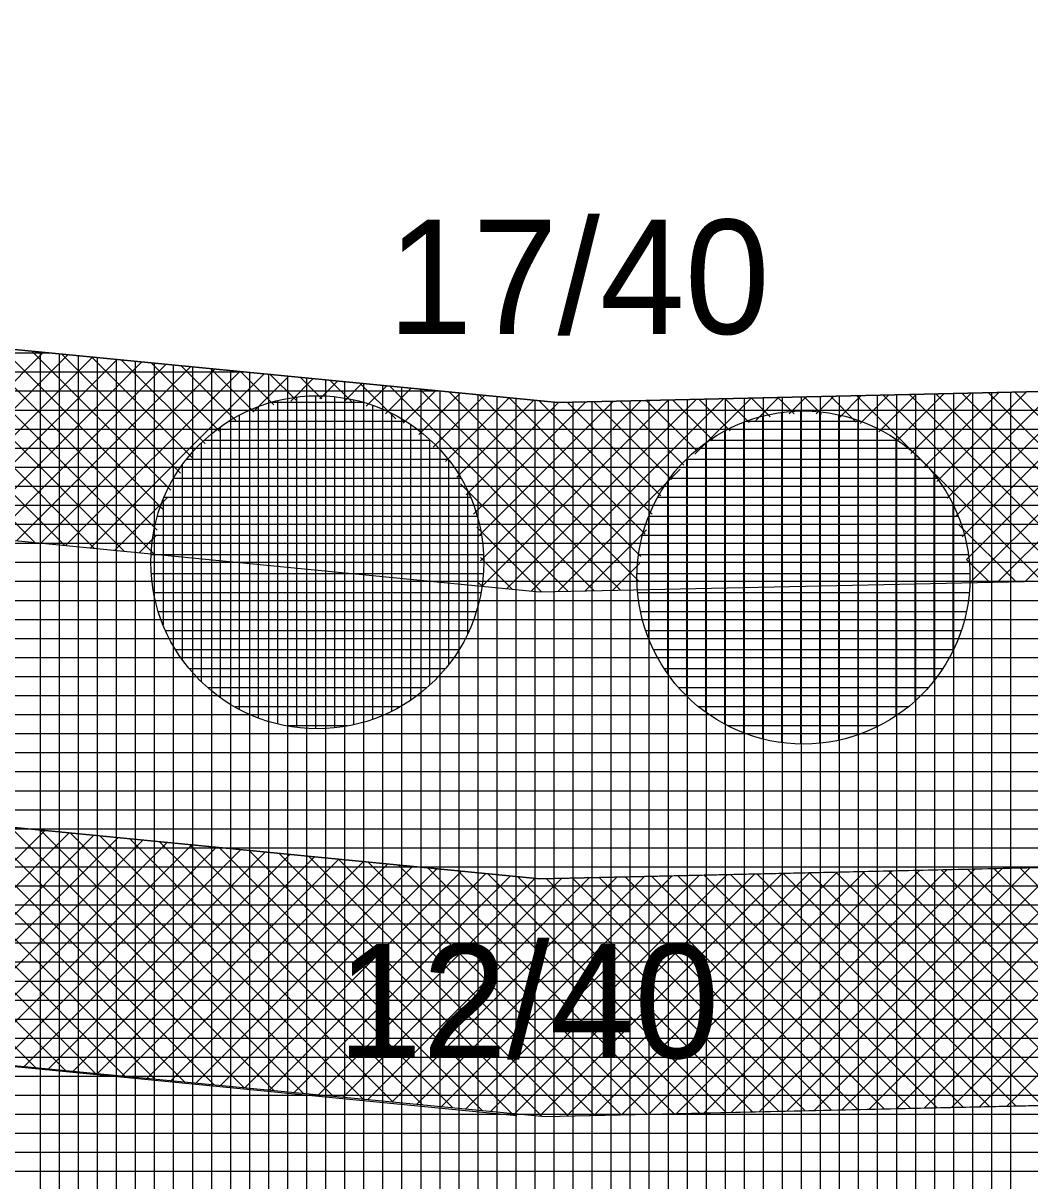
# Model space of a CAD drawing. Extents: x -566461 to -565198, y -1096301 to -1095707.
# Drawn here: x -565635.84 to -565625.26, y -1095879.91 to -1095867.74 of the extents above; entities that cross this region are included whole.
import ezdxf

# ---------------------------------------------------------------- set-up
doc = ezdxf.new("R2010")
doc.units = 0
for name, color, linetype in [('Vrstva 13', 7, 'Continuous'), ('Vrstva 40', 7, 'Continuous'), ('Vrstva 41', 7, 'Continuous'), ('Vrstva 42', 7, 'Continuous'), ('Vrstva 43', 7, 'Continuous'), ('Vrstva 44', 7, 'Continuous')]:
    doc.layers.add(name, color=color, linetype=linetype)

msp = doc.modelspace()

# ---------------------------------------------------------------- linework, layer by layer
at = {"layer": 'Vrstva 13'}
for p, q in [((-565642.21, -1095870.56), (-565630.22, -1095871.73)), ((-565630.22, -1095871.73), (-565610.5, -1095871.29)), ((-565642.542, -1095875.552), (-565630.41, -1095876.736)), ((-565630.41, -1095876.736), (-565610.165, -1095876.284)), ((-565642.365, -1095878.081), (-565630.653, -1095879.224)), ((-565630.354, -1095879.235), (-565610.109, -1095878.783))]:
    msp.add_line(p, q, dxfattribs=at)
at = {"layer": 'Vrstva 41'}
for p, q in [((-565635.718, -1095873.203), (-565637.945, -1095870.976)), ((-565635.404, -1095873.234), (-565637.632, -1095871.007)), ((-565635.091, -1095873.265), (-565637.318, -1095871.037)), ((-565634.778, -1095873.295), (-565637.005, -1095871.068)), ((-565634.464, -1095873.326), (-565636.692, -1095871.099)), ((-565634.434, -1095873.073), (-565636.378, -1095871.129)), ((-565636.903, -1095872.478), (-565635.627, -1095871.202)), ((-565636.89, -1095873.031), (-565635.112, -1095871.253)), ((-565636.873, -1095872.731), (-565635.369, -1095871.228)), ((-565634.373, -1095872.851), (-565636.065, -1095871.16)), ((-565634.29, -1095872.652), (-565635.751, -1095871.19)), ((-565634.187, -1095872.472), (-565635.438, -1095871.221)), ((-565634.067, -1095872.309), (-565635.124, -1095871.251)), ((-565636.685, -1095873.109), (-565634.854, -1095871.278)), ((-565636.428, -1095873.134), (-565634.596, -1095871.303)), ((-565636.17, -1095873.159), (-565634.339, -1095871.328)), ((-565635.912, -1095873.185), (-565634.081, -1095871.353)), ((-565635.655, -1095873.21), (-565633.823, -1095871.378)), ((-565633.93, -1095872.163), (-565634.811, -1095871.282)), ((-565633.777, -1095872.033), (-565634.498, -1095871.313)), ((-565633.607, -1095871.921), (-565634.184, -1095871.343)), ((-565633.417, -1095871.828), (-565633.871, -1095871.374)), ((-565635.397, -1095873.235), (-565633.566, -1095871.404)), ((-565635.139, -1095873.26), (-565633.308, -1095871.429)), ((-565633.206, -1095871.756), (-565633.557, -1095871.404)), ((-565633.429, -1095871.832), (-565633.05, -1095871.454)), ((-565632.971, -1095871.708), (-565633.244, -1095871.435)), ((-565633.03, -1095871.717), (-565632.793, -1095871.479)), ((-565632.701, -1095871.694), (-565632.93, -1095871.466)), ((-565632.724, -1095871.693), (-565632.535, -1095871.504)), ((-565632.381, -1095871.732), (-565632.617, -1095871.496)), ((-565632.465, -1095871.718), (-565632.277, -1095871.529)), ((-565631.926, -1095871.904), (-565632.304, -1095871.527)), ((-565632.236, -1095871.771), (-565632.019, -1095871.554)), ((-565632.032, -1095871.85), (-565631.762, -1095871.58)), ((-565629.839, -1095873.709), (-565631.99, -1095871.557)), ((-565631.849, -1095871.949), (-565631.504, -1095871.605)), ((-565629.562, -1095873.703), (-565631.677, -1095871.588)), ((-565629.364, -1095873.617), (-565631.363, -1095871.618)), ((-565626.366, -1095872.406), (-565625.586, -1095871.627)), ((-565626.239, -1095872.562), (-565625.297, -1095871.62)), ((-565626.13, -1095872.736), (-565625.008, -1095871.614)), ((-565626.04, -1095872.928), (-565624.718, -1095871.607)), ((-565625.97, -1095873.141), (-565624.429, -1095871.601)), ((-565625.925, -1095873.379), (-565624.14, -1095871.594)), ((-565625.886, -1095873.623), (-565623.85, -1095871.588)), ((-565625.597, -1095873.617), (-565623.561, -1095871.581)), ((-565623.986, -1095873.056), (-565625.419, -1095871.623)), ((-565625.308, -1095873.611), (-565623.272, -1095871.575)), ((-565631.683, -1095872.066), (-565631.246, -1095871.63)), ((-565631.533, -1095872.2), (-565630.989, -1095871.655)), ((-565631.401, -1095872.35), (-565630.731, -1095871.68)), ((-565631.284, -1095872.516), (-565630.473, -1095871.705)), ((-565631.185, -1095872.7), (-565630.215, -1095871.73)), ((-565631.109, -1095872.906), (-565629.926, -1095871.723)), ((-565631.056, -1095873.136), (-565629.636, -1095871.717)), ((-565629.35, -1095873.348), (-565631.05, -1095871.649)), ((-565631.033, -1095873.396), (-565629.347, -1095871.711)), ((-565631.016, -1095873.662), (-565629.058, -1095871.704)), ((-565630.758, -1095873.687), (-565628.769, -1095871.698)), ((-565629.303, -1095873.113), (-565630.736, -1095871.68)), ((-565630.501, -1095873.713), (-565628.479, -1095871.691)), ((-565629.23, -1095872.903), (-565630.423, -1095871.71)), ((-565629.138, -1095872.713), (-565630.122, -1095871.728)), ((-565629.026, -1095872.541), (-565629.846, -1095871.722)), ((-565628.896, -1095872.388), (-565629.569, -1095871.715)), ((-565628.751, -1095872.251), (-565629.292, -1095871.709)), ((-565628.589, -1095872.13), (-565629.016, -1095871.703)), ((-565628.78, -1095872.275), (-565628.19, -1095871.685)), ((-565628.409, -1095872.027), (-565628.739, -1095871.697)), ((-565628.211, -1095871.942), (-565628.462, -1095871.691)), ((-565627.991, -1095871.88), (-565628.186, -1095871.685)), ((-565628.142, -1095871.919), (-565627.901, -1095871.678)), ((-565627.739, -1095871.849), (-565627.909, -1095871.678)), ((-565627.791, -1095871.851), (-565627.611, -1095871.672)), ((-565627.45, -1095871.855), (-565627.632, -1095871.672)), ((-565627.507, -1095871.85), (-565627.322, -1095871.665)), ((-565627.086, -1095871.936), (-565627.356, -1095871.666)), ((-565627.26, -1095871.887), (-565627.033, -1095871.659)), ((-565625.132, -1095873.607), (-565627.079, -1095871.66)), ((-565627.043, -1095871.952), (-565626.743, -1095871.652)), ((-565626.847, -1095872.039), (-565626.454, -1095871.646)), ((-565624.855, -1095873.601), (-565626.802, -1095871.654)), ((-565626.67, -1095872.144), (-565626.165, -1095871.64)), ((-565624.578, -1095873.595), (-565626.526, -1095871.648)), ((-565626.51, -1095872.267), (-565625.876, -1095871.633)), ((-565624.302, -1095873.589), (-565626.249, -1095871.641)), ((-565624.047, -1095873.56), (-565625.972, -1095871.635)), ((-565624.034, -1095873.291), (-565625.696, -1095871.629)), ((-565630.222, -1095873.717), (-565628.935, -1095872.43)), ((-565630.116, -1095873.715), (-565631.244, -1095872.586)), ((-565634.881, -1095873.285), (-565634.328, -1095872.731)), ((-565630.393, -1095873.721), (-565631.072, -1095873.041)), ((-565629.933, -1095873.711), (-565629.291, -1095873.068)), ((-565625.409, -1095873.613), (-565626.006, -1095873.016)), ((-565634.624, -1095873.31), (-565634.443, -1095873.13)), ((-565630.703, -1095873.693), (-565631.034, -1095873.361)), ((-565629.644, -1095873.704), (-565629.359, -1095873.419)), ((-565625.686, -1095873.619), (-565625.925, -1095873.38)), ((-565631.017, -1095873.662), (-565631.054, -1095873.625)), ((-565635.711, -1095878.72), (-565638.483, -1095875.948)), ((-565635.398, -1095878.75), (-565638.17, -1095875.979)), ((-565635.085, -1095878.78), (-565637.856, -1095876.009)), ((-565634.772, -1095878.811), (-565637.543, -1095876.04)), ((-565634.459, -1095878.841), (-565637.229, -1095876.07)), ((-565634.146, -1095878.871), (-565636.916, -1095876.101)), ((-565637.897, -1095878.51), (-565635.615, -1095876.228)), ((-565633.833, -1095878.901), (-565636.602, -1095876.132)), ((-565633.52, -1095878.931), (-565636.289, -1095876.162)), ((-565633.208, -1095878.961), (-565635.975, -1095876.193)), ((-565632.895, -1095878.991), (-565635.662, -1095876.223)), ((-565637.639, -1095878.535), (-565635.358, -1095876.253)), ((-565637.381, -1095878.56), (-565635.1, -1095876.278)), ((-565637.123, -1095878.585), (-565634.842, -1095876.303)), ((-565636.865, -1095878.609), (-565634.584, -1095876.329)), ((-565636.607, -1095878.634), (-565634.327, -1095876.354)), ((-565632.582, -1095879.021), (-565635.349, -1095876.254)), ((-565632.269, -1095879.051), (-565635.035, -1095876.285)), ((-565631.956, -1095879.081), (-565634.722, -1095876.315)), ((-565631.643, -1095879.111), (-565634.408, -1095876.346)), ((-565636.349, -1095878.659), (-565634.069, -1095876.379)), ((-565636.091, -1095878.684), (-565633.811, -1095876.404)), ((-565635.833, -1095878.709), (-565633.554, -1095876.429)), ((-565635.575, -1095878.733), (-565633.296, -1095876.454)), ((-565635.317, -1095878.758), (-565633.038, -1095876.479)), ((-565631.33, -1095879.141), (-565634.095, -1095876.376)), ((-565631.017, -1095879.171), (-565633.781, -1095876.407)), ((-565630.704, -1095879.201), (-565633.468, -1095876.438)), ((-565630.391, -1095879.231), (-565633.155, -1095876.468)), ((-565635.059, -1095878.783), (-565632.781, -1095876.505)), ((-565634.801, -1095878.808), (-565632.523, -1095876.53)), ((-565634.543, -1095878.833), (-565632.265, -1095876.555)), ((-565634.285, -1095878.857), (-565632.008, -1095876.58)), ((-565634.027, -1095878.882), (-565631.75, -1095876.605)), ((-565630.11, -1095879.229), (-565632.841, -1095876.499)), ((-565629.834, -1095879.223), (-565632.528, -1095876.529)), ((-565629.557, -1095879.217), (-565632.214, -1095876.56)), ((-565629.281, -1095879.211), (-565631.901, -1095876.59)), ((-565627.527, -1095879.17), (-565624.971, -1095876.615)), ((-565627.237, -1095879.164), (-565624.682, -1095876.608)), ((-565626.948, -1095879.157), (-565624.392, -1095876.602)), ((-565626.659, -1095879.151), (-565624.103, -1095876.595)), ((-565626.369, -1095879.144), (-565623.814, -1095876.589)), ((-565626.08, -1095879.137), (-565623.524, -1095876.582)), ((-565625.79, -1095879.131), (-565623.235, -1095876.576)), ((-565625.501, -1095879.124), (-565622.946, -1095876.569)), ((-565633.769, -1095878.907), (-565631.492, -1095876.63)), ((-565633.511, -1095878.932), (-565631.234, -1095876.656)), ((-565633.253, -1095878.957), (-565630.977, -1095876.681)), ((-565632.995, -1095878.981), (-565630.719, -1095876.706)), ((-565632.736, -1095879.006), (-565630.461, -1095876.731)), ((-565632.478, -1095879.031), (-565630.178, -1095876.731)), ((-565632.22, -1095879.056), (-565629.889, -1095876.724)), ((-565631.962, -1095879.08), (-565629.6, -1095876.718)), ((-565631.704, -1095879.105), (-565629.31, -1095876.711)), ((-565629.004, -1095879.204), (-565631.587, -1095876.621)), ((-565631.446, -1095879.13), (-565629.021, -1095876.705)), ((-565628.728, -1095879.198), (-565631.274, -1095876.652)), ((-565631.188, -1095879.155), (-565628.732, -1095876.699)), ((-565628.451, -1095879.192), (-565630.961, -1095876.682)), ((-565630.93, -1095879.18), (-565628.443, -1095876.692)), ((-565630.672, -1095879.204), (-565628.153, -1095876.686)), ((-565628.175, -1095879.185), (-565630.647, -1095876.713)), ((-565630.414, -1095879.229), (-565627.864, -1095876.679)), ((-565627.898, -1095879.179), (-565630.343, -1095876.734)), ((-565630.132, -1095879.23), (-565627.575, -1095876.673)), ((-565627.622, -1095879.173), (-565630.066, -1095876.728)), ((-565629.842, -1095879.223), (-565627.285, -1095876.666)), ((-565627.345, -1095879.166), (-565629.789, -1095876.722)), ((-565629.553, -1095879.217), (-565626.996, -1095876.66)), ((-565627.069, -1095879.16), (-565629.513, -1095876.716)), ((-565629.264, -1095879.21), (-565626.707, -1095876.653)), ((-565626.792, -1095879.154), (-565629.236, -1095876.71)), ((-565628.974, -1095879.204), (-565626.417, -1095876.647)), ((-565626.516, -1095879.147), (-565628.959, -1095876.704)), ((-565628.685, -1095879.197), (-565626.128, -1095876.64)), ((-565626.239, -1095879.141), (-565628.683, -1095876.697)), ((-565625.962, -1095879.135), (-565628.406, -1095876.691)), ((-565628.395, -1095879.19), (-565625.839, -1095876.634)), ((-565625.686, -1095879.128), (-565628.129, -1095876.685)), ((-565628.106, -1095879.184), (-565625.55, -1095876.627)), ((-565625.409, -1095879.122), (-565627.853, -1095876.679)), ((-565627.816, -1095879.177), (-565625.26, -1095876.621)), ((-565625.133, -1095879.116), (-565627.576, -1095876.673)), ((-565624.856, -1095879.11), (-565627.299, -1095876.667)), ((-565624.58, -1095879.103), (-565627.023, -1095876.66)), ((-565624.303, -1095879.097), (-565626.746, -1095876.654)), ((-565624.027, -1095879.091), (-565626.469, -1095876.648)), ((-565623.75, -1095879.084), (-565626.193, -1095876.642)), ((-565623.474, -1095879.078), (-565625.916, -1095876.636)), ((-565623.197, -1095879.072), (-565625.639, -1095876.629)), ((-565622.921, -1095879.065), (-565625.363, -1095876.623))]:
    msp.add_line(p, q, dxfattribs=at)
at = {"layer": 'Vrstva 42'}
for points in [[(-565642.21, -1095870.56), (-565642.251, -1095872.566), (-565630.414, -1095873.721), (-565610.455, -1095873.29), (-565587.747, -1095870.748), (-565569.297, -1095867.734), (-565519.622, -1095865.105), (-565519.36, -1095863.08), (-565569.62, -1095865.76), (-565587.97, -1095868.76), (-565610.5, -1095871.29), (-565630.22, -1095871.73)], [(-565642.542, -1095875.552), (-565642.365, -1095878.081), (-565630.354, -1095879.235), (-565609.886, -1095878.768), (-565587.002, -1095876.198), (-565568.675, -1095873.205), (-565520.341, -1095870.651), (-565520.014, -1095868.13), (-565569.078, -1095870.738), (-565587.281, -1095873.714), (-565610.165, -1095876.284), (-565630.41, -1095876.736)]]:
    msp.add_lwpolyline(points, close=True, dxfattribs=at)
at = {"layer": 'Vrstva 43'}
for p, q in [((-565642.223, -1095871.21), (-565635.549, -1095871.21)), ((-565635.66, -1095886.272), (-565635.66, -1095871.199)), ((-565635.46, -1095886.292), (-565635.46, -1095871.219)), ((-565635.26, -1095886.311), (-565635.26, -1095871.238)), ((-565635.06, -1095886.331), (-565635.06, -1095871.258)), ((-565634.86, -1095886.35), (-565634.86, -1095871.277)), ((-565634.66, -1095886.37), (-565634.66, -1095871.297)), ((-565634.46, -1095886.39), (-565634.46, -1095871.316)), ((-565634.26, -1095886.409), (-565634.26, -1095871.336)), ((-565634.06, -1095886.429), (-565634.06, -1095871.355)), ((-565633.86, -1095886.448), (-565633.86, -1095871.375)), ((-565642.228, -1095871.41), (-565633.499, -1095871.41)), ((-565633.66, -1095886.468), (-565633.66, -1095871.394)), ((-565633.46, -1095886.487), (-565633.46, -1095871.414)), ((-565633.26, -1095886.507), (-565633.26, -1095871.433)), ((-565633.06, -1095886.527), (-565633.06, -1095871.453)), ((-565632.86, -1095886.546), (-565632.86, -1095871.472)), ((-565632.66, -1095886.566), (-565632.66, -1095871.492)), ((-565642.232, -1095871.61), (-565631.45, -1095871.61)), ((-565632.46, -1095886.585), (-565632.46, -1095871.511)), ((-565632.26, -1095886.605), (-565632.26, -1095871.531)), ((-565632.06, -1095886.625), (-565632.06, -1095871.55)), ((-565631.86, -1095886.644), (-565631.86, -1095871.57)), ((-565631.66, -1095886.664), (-565631.66, -1095871.589)), ((-565631.46, -1095886.683), (-565631.46, -1095871.609)), ((-565625.46, -1095886.63), (-565625.46, -1095871.624)), ((-565631.26, -1095886.703), (-565631.26, -1095871.629)), ((-565631.06, -1095886.723), (-565631.06, -1095871.648)), ((-565630.86, -1095886.742), (-565630.86, -1095871.668)), ((-565630.66, -1095886.747), (-565630.66, -1095871.687)), ((-565630.46, -1095886.743), (-565630.46, -1095871.707)), ((-565630.26, -1095886.738), (-565630.26, -1095871.726)), ((-565630.06, -1095886.734), (-565630.06, -1095871.726)), ((-565629.86, -1095886.729), (-565629.86, -1095871.722)), ((-565629.66, -1095886.725), (-565629.66, -1095871.718)), ((-565629.46, -1095886.72), (-565629.46, -1095871.713)), ((-565629.26, -1095886.716), (-565629.26, -1095871.709)), ((-565629.06, -1095886.711), (-565629.06, -1095871.704)), ((-565628.86, -1095886.707), (-565628.86, -1095871.7)), ((-565628.66, -1095886.702), (-565628.66, -1095871.695)), ((-565628.46, -1095886.698), (-565628.46, -1095871.691)), ((-565628.26, -1095886.693), (-565628.26, -1095871.686)), ((-565628.06, -1095886.689), (-565628.06, -1095871.682)), ((-565627.86, -1095886.684), (-565627.86, -1095871.677)), ((-565627.66, -1095886.68), (-565627.66, -1095871.673)), ((-565627.46, -1095886.675), (-565627.46, -1095871.668)), ((-565627.26, -1095886.671), (-565627.26, -1095871.664)), ((-565627.06, -1095886.666), (-565627.06, -1095871.659)), ((-565626.86, -1095886.662), (-565626.86, -1095871.655)), ((-565626.66, -1095886.657), (-565626.66, -1095871.651)), ((-565626.46, -1095886.653), (-565626.46, -1095871.646)), ((-565626.26, -1095886.648), (-565626.26, -1095871.642)), ((-565626.06, -1095886.644), (-565626.06, -1095871.637)), ((-565625.86, -1095886.639), (-565625.86, -1095871.633)), ((-565625.66, -1095886.635), (-565625.66, -1095871.628)), ((-565642.236, -1095871.81), (-565520.491, -1095871.81)), ((-565642.24, -1095872.01), (-565520.517, -1095872.01)), ((-565642.244, -1095872.21), (-565520.543, -1095872.21)), ((-565642.248, -1095872.41), (-565520.569, -1095872.41)), ((-565642.252, -1095872.61), (-565520.595, -1095872.61)), ((-565642.256, -1095872.81), (-565520.62, -1095872.81)), ((-565642.26, -1095873.01), (-565520.646, -1095873.01)), ((-565642.265, -1095873.21), (-565520.672, -1095873.21)), ((-565642.269, -1095873.41), (-565520.698, -1095873.41)), ((-565642.273, -1095873.61), (-565520.724, -1095873.61)), ((-565642.277, -1095873.81), (-565520.75, -1095873.81)), ((-565642.281, -1095874.01), (-565520.776, -1095874.01)), ((-565642.285, -1095874.21), (-565520.802, -1095874.21)), ((-565642.289, -1095874.41), (-565520.828, -1095874.41)), ((-565642.293, -1095874.61), (-565520.854, -1095874.61)), ((-565642.298, -1095874.81), (-565520.88, -1095874.81)), ((-565642.302, -1095875.01), (-565520.905, -1095875.01)), ((-565642.306, -1095875.21), (-565520.931, -1095875.21)), ((-565642.31, -1095875.41), (-565520.957, -1095875.41)), ((-565642.314, -1095875.61), (-565520.983, -1095875.61)), ((-565642.318, -1095875.81), (-565521.009, -1095875.81)), ((-565642.322, -1095876.01), (-565521.035, -1095876.01)), ((-565642.326, -1095876.21), (-565521.061, -1095876.21)), ((-565642.331, -1095876.41), (-565521.087, -1095876.41)), ((-565642.335, -1095876.61), (-565521.113, -1095876.61)), ((-565642.339, -1095876.81), (-565521.139, -1095876.81)), ((-565642.343, -1095877.01), (-565521.165, -1095877.01)), ((-565642.347, -1095877.21), (-565521.19, -1095877.21)), ((-565642.351, -1095877.41), (-565521.216, -1095877.41)), ((-565642.355, -1095877.61), (-565521.242, -1095877.61)), ((-565642.359, -1095877.81), (-565521.268, -1095877.81)), ((-565642.364, -1095878.01), (-565521.294, -1095878.01)), ((-565642.368, -1095878.21), (-565521.32, -1095878.21)), ((-565642.372, -1095878.41), (-565525.085, -1095878.41)), ((-565642.376, -1095878.61), (-565528.851, -1095878.61)), ((-565642.38, -1095878.81), (-565532.616, -1095878.81)), ((-565642.384, -1095879.01), (-565536.381, -1095879.01)), ((-565642.388, -1095879.21), (-565540.147, -1095879.21)), ((-565642.392, -1095879.41), (-565543.912, -1095879.41)), ((-565642.397, -1095879.61), (-565547.677, -1095879.61)), ((-565642.401, -1095879.81), (-565551.443, -1095879.81))]:
    msp.add_line(p, q, dxfattribs=at)
msp.add_lwpolyline([(-565639.56, -1095885.89), (-565630.78, -1095886.75), (-565609.49, -1095886.27), (-565595.88, -1095884.74), (-565585.92, -1095883.62), (-565568.01, -1095880.69), (-565521.32, -1095878.21), (-565519.36, -1095863.08), (-565522.03, -1095863.23), (-565569.62, -1095865.76), (-565587.97, -1095868.76), (-565610.5, -1095871.29), (-565630.22, -1095871.73), (-565642.21, -1095870.56), (-565642.52, -1095885.6), (-565645.08, -1096008.78), (-565642.11, -1096010.51)], close=True, dxfattribs=at)
at = {"layer": 'Vrstva 44'}
for p, q in [((-565632.265, -1095871.73), (-565633.237, -1095871.73)), ((-565633.17, -1095871.713), (-565633.17, -1095875.108)), ((-565632.97, -1095871.676), (-565632.97, -1095875.146)), ((-565632.77, -1095871.662), (-565632.77, -1095875.159)), ((-565632.57, -1095871.67), (-565632.57, -1095875.149)), ((-565632.37, -1095871.703), (-565632.37, -1095875.116)), ((-565633.57, -1095871.866), (-565633.57, -1095874.955)), ((-565633.37, -1095871.774), (-565633.37, -1095875.045)), ((-565632.17, -1095871.761), (-565632.17, -1095875.06)), ((-565631.97, -1095871.845), (-565631.97, -1095874.976)), ((-565627.87, -1095871.837), (-565627.87, -1095875.304)), ((-565627.67, -1095871.822), (-565627.67, -1095875.319)), ((-565627.47, -1095871.829), (-565627.47, -1095875.31)), ((-565627.27, -1095871.86), (-565627.27, -1095875.278)), ((-565633.77, -1095871.99), (-565633.77, -1095874.83)), ((-565631.819, -1095871.93), (-565633.683, -1095871.93)), ((-565631.77, -1095871.961), (-565631.77, -1095874.857)), ((-565628.27, -1095871.937), (-565628.27, -1095875.202)), ((-565627.035, -1095871.93), (-565628.248, -1095871.93)), ((-565628.07, -1095871.875), (-565628.07, -1095875.265)), ((-565627.07, -1095871.917), (-565627.07, -1095875.223)), ((-565628.47, -1095872.031), (-565628.47, -1095875.109)), ((-565626.87, -1095872.001), (-565626.87, -1095875.141)), ((-565626.67, -1095872.113), (-565626.67, -1095875.024)), ((-565633.97, -1095872.157), (-565633.97, -1095874.664)), ((-565631.559, -1095872.13), (-565633.943, -1095872.13)), ((-565631.57, -1095872.12), (-565631.57, -1095874.702)), ((-565628.67, -1095872.157), (-565628.67, -1095874.982)), ((-565626.647, -1095872.13), (-565628.631, -1095872.13)), ((-565631.375, -1095872.33), (-565634.125, -1095872.33)), ((-565631.37, -1095872.337), (-565631.37, -1095874.484)), ((-565626.406, -1095872.33), (-565628.872, -1095872.33)), ((-565628.87, -1095872.328), (-565628.87, -1095874.813)), ((-565626.47, -1095872.271), (-565626.47, -1095874.871)), ((-565634.17, -1095872.388), (-565634.17, -1095874.432)), ((-565631.239, -1095872.53), (-565634.262, -1095872.53)), ((-565629.07, -1095872.563), (-565629.07, -1095874.579)), ((-565626.235, -1095872.53), (-565629.047, -1095872.53)), ((-565626.27, -1095872.484), (-565626.27, -1095874.656)), ((-565631.17, -1095872.662), (-565631.17, -1095874.161)), ((-565634.37, -1095872.753), (-565634.37, -1095874.067)), ((-565631.138, -1095872.73), (-565634.36, -1095872.73)), ((-565626.105, -1095872.73), (-565629.173, -1095872.73)), ((-565626.07, -1095872.801), (-565626.07, -1095874.342)), ((-565631.069, -1095872.93), (-565634.431, -1095872.93)), ((-565629.27, -1095872.938), (-565629.27, -1095874.201)), ((-565626.013, -1095872.93), (-565629.267, -1095872.93)), ((-565631.024, -1095873.13), (-565634.477, -1095873.13)), ((-565625.948, -1095873.13), (-565629.333, -1095873.13)), ((-565631.003, -1095873.33), (-565634.497, -1095873.33)), ((-565625.908, -1095873.33), (-565629.373, -1095873.33)), ((-565631.004, -1095873.53), (-565634.494, -1095873.53)), ((-565625.891, -1095873.53), (-565629.388, -1095873.53)), ((-565631.031, -1095873.73), (-565634.468, -1095873.73)), ((-565625.899, -1095873.73), (-565629.381, -1095873.73)), ((-565631.081, -1095873.93), (-565634.419, -1095873.93)), ((-565625.929, -1095873.93), (-565629.351, -1095873.93)), ((-565631.157, -1095874.13), (-565634.345, -1095874.13)), ((-565625.984, -1095874.13), (-565629.298, -1095874.13)), ((-565631.262, -1095874.33), (-565634.236, -1095874.33)), ((-565626.064, -1095874.33), (-565629.215, -1095874.33)), ((-565631.408, -1095874.53), (-565634.093, -1095874.53)), ((-565626.179, -1095874.53), (-565629.101, -1095874.53)), ((-565631.603, -1095874.73), (-565633.896, -1095874.73)), ((-565626.331, -1095874.73), (-565628.949, -1095874.73)), ((-565631.886, -1095874.93), (-565633.613, -1095874.93)), ((-565626.542, -1095874.93), (-565628.74, -1095874.93)), ((-565632.434, -1095875.13), (-565633.062, -1095875.13)), ((-565626.85, -1095875.13), (-565628.432, -1095875.13))]:
    msp.add_line(p, q, dxfattribs=at)
for centre in [(-565632.75, -1095873.41), (-565627.64, -1095873.57)]:
    msp.add_circle(centre, 1.75, dxfattribs=at)

# ---------------------------------------------------------------- texts
at = {"layer": 'Vrstva 40'}
for s, p in [('17/40', (-565632.01, -1095871.01)), ('12/40', (-565632.54, -1095878.62))]:
    msp.add_text(s, height=1.2, dxfattribs=at).set_placement(p)

doc.saveas('drawing.dxf')
